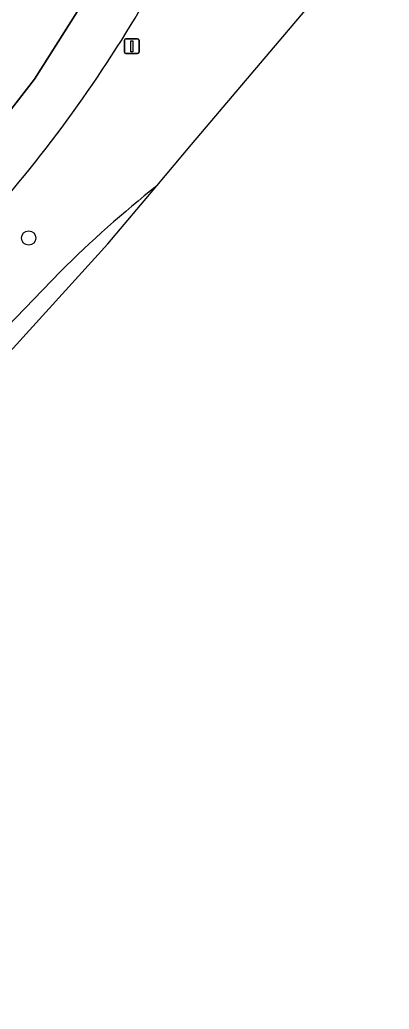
# Model space of a CAD drawing. Extents: x 159039 to 160102, y 381214 to 382524.
# Drawn here: x 160039.1 to 160064.3, y 382052.2 to 382119.7 of the extents above; entities that cross this region are included whole.
import ezdxf

# ---------------------------------------------------------------- set-up
doc = ezdxf.new("R2010")
doc.units = 0
for name, color, linetype in [('IMGEO_Berm_groen', 7, 'Continuous'), ('IMGEO_Boom', 7, 'Continuous'), ('IMGEO_Lichtmast', 7, 'Continuous'), ('IMGEO_Rijbaan_regionaal_gesloten', 7, 'Continuous')]:
    doc.layers.add(name, color=color, linetype=linetype)

msp = doc.modelspace()

# ---------------------------------------------------------------- linework, layer by layer
at = {"layer": 'IMGEO_Berm_groen'}
for points in [[(160048.445, 382108.34), (160050.817, 382111.147), (160064.266, 382127.065), (160054.985, 382135.537)], [(159872.226, 381917.285), (159889.261, 381936.647), (159908.644, 381958.347), (159911.309, 381961.236), (160037.041, 382097.494), (160041.888, 382102.515)]]:
    msp.add_lwpolyline(points, dxfattribs=at)
for centre, radius, start, end in [((159967.004, 382167.945), 93.356, 317.96141, 329.66201), ((160097.947, 382046.01), 79.596, 128.45674, 134.77322)]:
    msp.add_arc(centre, radius, start, end, dxfattribs=at)
at = {"layer": 'IMGEO_Boom'}
msp.add_circle((160039.721, 382104.787), 0.489, dxfattribs=at)
at = {"layer": 'IMGEO_Lichtmast'}
for p, q in [((160046.246, 382117.456), (160046.246, 382118.256)), ((160046.246, 382118.256), (160046.246, 382117.456)), ((160046.346, 382118.356), (160047.136, 382118.356)), ((160047.136, 382118.356), (160046.346, 382118.356)), ((160047.236, 382118.256), (160047.236, 382117.456)), ((160047.236, 382117.456), (160047.236, 382118.256)), ((160047.136, 382117.356), (160046.346, 382117.356)), ((160046.346, 382117.356), (160047.136, 382117.356))]:
    msp.add_line(p, q, dxfattribs=at)
msp.add_lwpolyline([(160046.666, 382118.231), (160046.816, 382118.231), (160046.816, 382117.481), (160046.666, 382117.481), (160046.666, 382118.231)], dxfattribs=at)
for centre, start, end in [((160046.346, 382118.256), 90, 180), ((160046.346, 382118.256), 90, 180), ((160047.136, 382118.256), 0, 90), ((160047.136, 382118.256), 360, 90), ((160046.346, 382117.456), 180, 270), ((160046.346, 382117.456), 180, 270), ((160047.136, 382117.456), 270, 0), ((160047.136, 382117.456), 270, 0)]:
    msp.add_arc(centre, 0.1, start, end, dxfattribs=at)
at = {"layer": 'IMGEO_Rijbaan_regionaal_gesloten'}
for points in [[(159863.621, 381925.29), (159892.348, 381955.101), (159902.631, 381965.986), (159916.205, 381980.354), (159948.066, 382014.844), (159980.312, 382049.642), (160004.13, 382075.818), (160023.37, 382096.527), (160030.835, 382104.457), (160035.49, 382109.654), (160040.107, 382115.62), (160043.032, 382120.201), (160047.957, 382130.21), (160049.7, 382134.405), (160051.027, 382138.476)], [(160054.181, 382135.339), (160051.027, 382138.476), (160049.7, 382134.405), (160047.957, 382130.21), (160043.032, 382120.201), (160040.107, 382115.62), (160035.49, 382109.654), (160030.835, 382104.457), (160023.37, 382096.527), (160004.13, 382075.818), (159980.312, 382049.642), (159948.066, 382014.844), (159916.205, 381980.354), (159902.631, 381965.986), (159892.348, 381955.101), (159863.621, 381925.29), (159866.19, 381922.846), (159876.751, 381933.709), (159905.338, 381963.421), (159908.385, 381966.588), (159925.477, 381984.721), (159925.653, 381984.949)], [(159873.9, 381915.731), (160018.218, 382074.759), (160045.107, 382104.389), (160048.445, 382108.34)], [(160041.888, 382102.515), (160037.041, 382097.494), (159911.309, 381961.236), (159908.644, 381958.347), (159889.261, 381936.647), (159872.226, 381917.285), (159873.9, 381915.731)]]:
    msp.add_lwpolyline(points, dxfattribs=at)
for centre, radius, start, end in [((159967.004, 382167.945), 93.356, 317.96141, 329.66201), ((160097.947, 382046.01), 79.596, 128.45674, 134.77322)]:
    msp.add_arc(centre, radius, start, end, dxfattribs=at)

doc.saveas('drawing.dxf')
